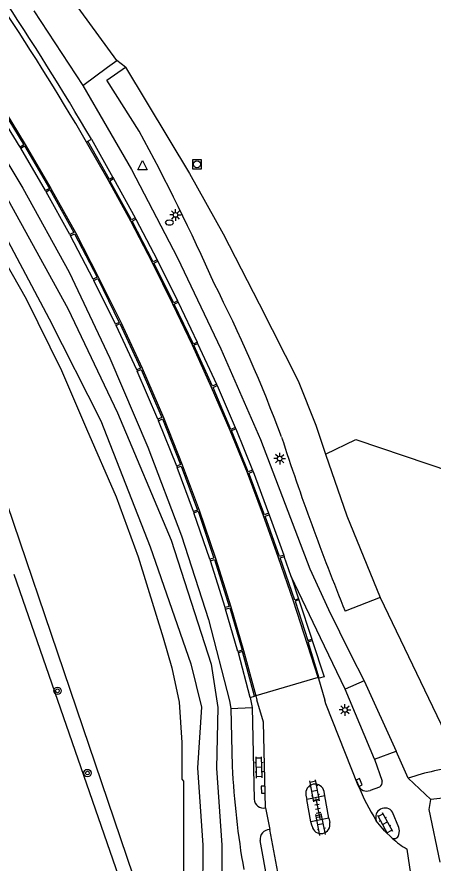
# Model space of a CAD drawing. Extents: x 133000 to 136000, y 400500 to 403500.
# Drawn here: x 133820.5 to 133865.4, y 400551.6 to 400643 of the extents above; entities that cross this region are included whole.
import ezdxf

# ---------------------------------------------------------------- set-up
doc = ezdxf.new("R2010")
doc.units = 0
for name, color, linetype in [('gg-afsc-erfafscheiding', 7, 'Continuous'), ('gg-knt-verharding', 7, 'Continuous'), ('gg-knt-verharding nz', 7, 'Continuous'), ('gg-kntw-greppel-droge sloot', 7, 'Continuous'), ('gt-grn-groengrens', 7, 'Continuous'), ('gt-grn-weggrens', 7, 'Continuous'), ('gt-grn-weggrens revisie', 7, 'Continuous'), ('gt-symb-boom', 7, 'Continuous'), ('gt-symb-brandkraan', 7, 'Continuous'), ('gt-symb-klinker verharding', 7, 'Continuous'), ('gt-symb-kolk', 7, 'Continuous'), ('gt-symb-lichtmast', 7, 'Continuous'), ('gt-symb-rioolschacht', 7, 'Continuous'), ('gt-symb-tegel verharding', 7, 'Continuous'), ('gt-symb-waterafsluiter', 7, 'Continuous')]:
    doc.layers.add(name, color=color, linetype=linetype)

# ---------------------------------------------------------------- blocks, each defined once
blk = doc.blocks.new('gt0-KL1')
at = {"layer": 'gt-symb-klinker verharding'}
for p, q in [((-1.15, 0.3), (1.15, 0.3)), ((-1, -0.3), (-1, 0.3)), ((-0.5, 0.3), (-0.5, 0.45)), ((0, -0.3), (0, 0.3)), ((0.5, 0.3), (0.5, 0.45)), ((1, -0.3), (1, 0.3)), ((-1.15, -0.3), (1.15, -0.3)), ((-0.5, -0.45), (-0.5, -0.3)), ((0.5, -0.45), (0.5, -0.3))]:
    blk.add_line(p, q, dxfattribs=at)
blk = doc.blocks.new('gt0-KOLK')
at = {"layer": 'gt-symb-kolk'}
blk.add_lwpolyline([(0, 0), (0.375, 0), (0.375, 0.4), (-0.375, 0.4), (-0.375, 0), (0, 0)], dxfattribs=at)
blk = doc.blocks.new('gt0-LMAST')
at = {"layer": 'gt-symb-lichtmast'}
for p, q in [((-0.182, 0.173), (-0.447, 0.438)), ((-0.005, 0.246), (-0.005, 0.621)), ((0.172, 0.173), (0.437, 0.438)), ((-0.255, -0.004), (-0.63, -0.004)), ((-0.182, -0.181), (-0.447, -0.446)), ((-0.005, -0.254), (-0.005, -0.629)), ((0.437, -0.446), (0.172, -0.181)), ((0.245, -0.004), (0.62, -0.004))]:
    blk.add_line(p, q, dxfattribs=at)
blk.add_circle((-0.005, -0.004), 0.25, dxfattribs=at)
blk = doc.blocks.new('gt0-TEG1')
at = {"layer": 'gt-symb-tegel verharding'}
for p, q in [((-1.125, 0), (1.125, 0)), ((-0.9, -0.25), (-0.9, 0.25)), ((-0.45, -0.25), (-0.45, 0.25)), ((0, -0.25), (0, 0.25)), ((0.45, -0.25), (0.45, 0.25)), ((0.9, -0.25), (0.9, 0.25))]:
    blk.add_line(p, q, dxfattribs=at)
blk = doc.blocks.new('gt0-BR')
at = {"layer": 'gt-symb-brandkraan'}
for centre, radius, start, end in [((-0.244, 0), 0.206, 107.56694, 252.43307), ((0.599, -2.664), 3, 106.89205, 107.56694), ((0, -0.691), 0.938, 73.10799, 106.89205), ((-0.599, -2.664), 3, 72.43309, 73.10799), ((0.244, 0), 0.206, 287.56695, 72.43309), ((0.599, 2.664), 3, 252.43307, 253.10797), ((0, 0.691), 0.938, 253.10797, 286.89206), ((-0.599, 2.664), 3, 286.89206, 287.56695)]:
    blk.add_arc(centre, radius, start, end, dxfattribs=at)
blk = doc.blocks.new('gt0-RS')
at = {"layer": 'gt-symb-rioolschacht'}
blk.add_lwpolyline([(-0.5, -0.5), (0.5, -0.5), (0.5, 0.5), (-0.5, 0.5)], close=True, dxfattribs=at)
blk.add_circle((0, 0), 0.375, dxfattribs=at)
blk = doc.blocks.new('gt0-WAFSL')
at = {"layer": 'gt-symb-waterafsluiter'}
for p, q in [((-0.5, -0.333), (0, 0.667)), ((0, 0.667), (0.5, -0.333)), ((0.5, -0.333), (-0.5, -0.333))]:
    blk.add_line(p, q, dxfattribs=at)
blk = doc.blocks.new('gt0-BOOM')
at = {"layer": 'gt-symb-boom'}
for radius in [0.4, 0.2]:
    blk.add_circle((0, 0), radius, dxfattribs=at)

msp = doc.modelspace()

# ---------------------------------------------------------------- linework, layer by layer
at = {"layer": 'gg-afsc-erfafscheiding'}
msp.add_lwpolyline([(133853.845, 400595.74), (133857.098, 400597.308), (133872.54, 400592.099), (133885.567, 400587.79)], dxfattribs=at)
at = {"layer": 'gg-knt-verharding'}
for p, q in [((133831.285, 400638.284), (133826.414, 400644.968)), ((133822.339, 400643.631), (133827.622, 400635.578)), ((133830.274, 400637.537), (133831.285, 400638.284)), ((133827.622, 400635.578), (133830.274, 400637.537)), ((133820.846, 400628.913), (133818.079, 400633.41)), ((133828.156, 400629.536), (133828.546, 400629.757)), ((133828.546, 400629.757), (133830.877, 400625.634)), ((133823.603, 400624.223), (133820.913, 400628.795)), ((133830.948, 400625.504), (133833.278, 400621.264)), ((133826.222, 400619.457), (133823.677, 400624.093)), ((133833.348, 400621.13), (133835.658, 400616.731)), ((133828.737, 400614.634), (133826.293, 400619.327)), ((133835.729, 400616.589), (133837.849, 400612.294)), ((133831.137, 400609.775), (133828.8, 400614.498)), ((133837.913, 400612.158), (133839.963, 400607.818)), ((133833.434, 400604.851), (133831.209, 400609.637)), ((133840.02, 400607.694), (133842.068, 400603.282)), ((133835.721, 400599.512), (133833.498, 400604.711)), ((133842.129, 400603.14), (133844.078, 400598.601)), ((133837.755, 400594.447), (133835.786, 400599.352)), ((133844.128, 400598.477), (133845.949, 400593.993)), ((133839.57, 400589.541), (133837.807, 400594.286)), ((133845.998, 400593.861), (133847.685, 400589.347)), ((133841.342, 400584.386), (133839.622, 400589.4)), ((133847.74, 400589.196), (133849.322, 400584.831)), ((133850.131, 400582.514), (133849.378, 400584.671)), ((133842.982, 400579.154), (133841.39, 400584.213)), ((133850.131, 400582.514), (133850.921, 400580.111)), ((133850.921, 400580.111), (133850.962, 400579.987)), ((133850.962, 400579.987), (133852.359, 400575.737)), ((133844.373, 400574.411), (133843.036, 400578.972)), ((133852.359, 400575.737), (133852.405, 400575.595)), ((133845.707, 400569.456), (133844.435, 400574.257)), ((133853.03, 400571.593), (133846.305, 400569.632)), ((133853.03, 400571.593), (133853.057, 400571.503)), ((133853.156, 400571.532), (133853.057, 400571.503)), ((133853.057, 400571.503), (133853.745, 400569.167)), ((133857.995, 400571.253), (133861.477, 400563.634)), ((133859.119, 400562.781), (133855.968, 400570.352)), ((133845.707, 400569.456), (133846.156, 400569.588)), ((133845.707, 400569.456), (133845.898, 400568.348)), ((133846.156, 400569.588), (133846.305, 400569.632)), ((133846.305, 400569.632), (133846.396, 400569.183)), ((133843.601, 400568.267), (133843.743, 400562.014)), ((133845.898, 400568.348), (133846.133, 400558.46)), ((133859.119, 400562.781), (133859.951, 400560.405)), ((133862.771, 400560.721), (133861.477, 400563.634)), ((133853.756, 400558.8), (133853.673, 400559.274)), ((133859.66, 400559.759), (133858.639, 400559.4)), ((133851.711, 400558.902), (133851.808, 400558.415)), ((133853.756, 400558.8), (133851.808, 400558.415)), ((133852.251, 400556.024), (133851.808, 400558.415)), ((133854.203, 400556.392), (133853.756, 400558.8)), ((133847.352, 400557.512), (133847.8, 400555.165)), ((133854.203, 400556.392), (133852.251, 400556.024)), ((133854.203, 400556.392), (133854.283, 400555.937)), ((133852.376, 400555.542), (133852.251, 400556.024)), ((133851.417, 400536.044), (133847.8, 400555.165)), ((133850.01, 400536.732), (133846.76, 400553.991)), ((133863.388, 400548.254), (133862.64, 400553.06))]:
    msp.add_line(p, q, dxfattribs=at)
for points in [[(133784.674, 400680.235), (133795.078, 400664.746), (133804.394, 400650.78), (133810.244, 400641.919), (133815.756, 400633.398), (133821.154, 400624.468), (133826.13, 400615.392), (133830.543, 400606.111), (133834.648, 400596.476), (133838.284, 400586.892), (133841.186, 400577.855), (133843.457, 400569.086), (133843.601, 400568.267)], [(133827.622, 400635.578), (133832.868, 400626.482), (133837.854, 400616.95), (133842.524, 400607.112), (133846.814, 400597.326), (133852.129, 400583.337), (133854.145, 400578.952), (133856.542, 400574.133), (133857.995, 400571.253)], [(133818.079, 400633.41), (133818.476, 400633.651), (133821.241, 400629.154), (133820.846, 400628.913)], [(133830.877, 400625.634), (133830.49, 400625.419), (133828.156, 400629.536)], [(133820.913, 400628.795), (133821.315, 400629.034), (133824.006, 400624.437), (133823.603, 400624.223)], [(133833.278, 400621.264), (133832.867, 400621.048), (133830.546, 400625.283), (133830.948, 400625.504)], [(133823.677, 400624.093), (133824.069, 400624.329), (133826.643, 400619.676), (133826.222, 400619.457)], [(133835.658, 400616.731), (133835.232, 400616.521), (133832.942, 400620.917), (133833.348, 400621.13)], [(133826.293, 400619.327), (133826.707, 400619.543), (133829.159, 400614.84), (133828.737, 400614.634)], [(133837.849, 400612.294), (133837.441, 400612.101), (133835.292, 400616.373), (133835.729, 400616.589)], [(133828.8, 400614.498), (133829.226, 400614.719), (133831.56, 400609.977), (133831.137, 400609.775)], [(133839.963, 400607.818), (133839.558, 400607.63), (133837.49, 400611.958), (133837.913, 400612.158)], [(133831.209, 400609.637), (133831.623, 400609.85), (133833.858, 400605.034), (133833.434, 400604.851)], [(133842.068, 400603.282), (133841.625, 400603.092), (133839.616, 400607.506), (133840.02, 400607.694)], [(133833.498, 400604.711), (133833.917, 400604.888), (133836.145, 400599.695), (133835.721, 400599.512)], [(133844.078, 400598.601), (133843.618, 400598.415), (133841.688, 400602.951), (133842.129, 400603.14)], [(133835.786, 400599.352), (133836.224, 400599.533), (133838.169, 400594.613), (133837.755, 400594.447)], [(133845.949, 400593.993), (133845.486, 400593.82), (133843.692, 400598.3), (133844.128, 400598.477)], [(133837.807, 400594.286), (133838.243, 400594.445), (133840.007, 400589.695), (133839.57, 400589.541)], [(133847.685, 400589.347), (133847.242, 400589.186), (133845.543, 400593.691), (133845.998, 400593.861)], [(133839.622, 400589.4), (133840.061, 400589.562), (133841.781, 400584.511), (133841.342, 400584.386)], [(133849.322, 400584.831), (133848.877, 400584.675), (133847.297, 400589.036), (133847.74, 400589.196)], [(133850.921, 400580.111), (133850.501, 400579.973), (133848.931, 400584.515), (133849.378, 400584.671)], [(133841.39, 400584.213), (133841.841, 400584.36), (133843.431, 400579.288), (133842.982, 400579.154)], [(133855.968, 400570.352), (133853.282, 400575.874), (133850.131, 400582.514)], [(133850.962, 400579.987), (133850.552, 400579.852), (133851.919, 400575.592), (133852.359, 400575.737)], [(133843.036, 400578.972), (133843.489, 400579.145), (133844.836, 400574.54), (133844.373, 400574.411)], [(133853.156, 400571.532), (133851.97, 400575.452), (133852.405, 400575.595)], [(133852.405, 400575.595), (133853.689, 400571.689), (133853.156, 400571.532)], [(133846.156, 400569.588), (133844.873, 400574.396), (133844.435, 400574.257)], [(133847.352, 400557.512), (133847.133, 400566.765), (133846.396, 400569.183)], [(133857.354, 400559.946), (133853.859, 400568.752), (133853.745, 400569.167)], [(133866.226, 400551.659), (133865.024, 400557.331), (133865.213, 400558.408)], [(133861.751, 400554.639), (133861.832, 400555.02), (133861.753, 400555.402), (133861.082, 400557.063)], [(133861.041, 400554.238), (133860.191, 400555.047), (133859.317, 400556.134)]]:
    msp.add_lwpolyline(points, dxfattribs=at)
for centre, radius, start, end in [((133936.334, 400566.797), 92.715, 182.95718, 189.90674), ((133870.832, 400537.22), 24.845, 95.42108, 108.93274), ((133852.691, 400559.091), 0.998, 100.7568, 190.91902), ((133852.691, 400559.091), 0.998, 10.55399, 100.76273), ((133859.338, 400560.293), 0.623, 301.11998, 10.38028), ((133878.32, 400568.331), 22.581, 201.7983, 212.69435), ((133858.268, 400560.312), 0.985, 201.8444, 292.11406), ((133847.133, 400558.488), 1, 181.58035, 282.67619), ((133871.199, 400516.526), 42.308, 77.22283, 98.13421), ((133860.252, 400556.498), 1.004, 34.26832, 201.25144), ((133853.335, 400555.712), 0.974, 190.04894, 281.70678), ((133853.335, 400555.712), 0.974, 281.70059, 13.37589), ((133847.804, 400554.114), 1.051, 90.19337, 186.73371), ((133861.242, 400554.711), 0.514, 246.94346, 351.97108), ((133867.436, 400561.245), 9.487, 227.61199, 239.62908)]:
    msp.add_arc(centre, radius, start, end, dxfattribs=at)
at = {"layer": 'gg-knt-verharding nz'}
for p, q in [((133828.03, 400629.458), (133828.156, 400629.536)), ((133820.846, 400628.913), (133820.913, 400628.795)), ((133830.877, 400625.634), (133830.948, 400625.504)), ((133823.603, 400624.223), (133823.677, 400624.093)), ((133833.278, 400621.264), (133833.348, 400621.13)), ((133826.222, 400619.457), (133826.293, 400619.327)), ((133835.658, 400616.731), (133835.729, 400616.589)), ((133828.737, 400614.634), (133828.8, 400614.498)), ((133837.849, 400612.294), (133837.913, 400612.158)), ((133831.137, 400609.775), (133831.209, 400609.637)), ((133839.963, 400607.818), (133840.02, 400607.694)), ((133833.434, 400604.851), (133833.498, 400604.711)), ((133842.068, 400603.282), (133842.129, 400603.14)), ((133835.721, 400599.512), (133835.786, 400599.352)), ((133844.078, 400598.601), (133844.128, 400598.477)), ((133837.755, 400594.447), (133837.807, 400594.286)), ((133845.949, 400593.993), (133845.998, 400593.861)), ((133839.57, 400589.541), (133839.622, 400589.4)), ((133847.685, 400589.347), (133847.74, 400589.196)), ((133849.322, 400584.831), (133849.378, 400584.671)), ((133841.342, 400584.386), (133841.39, 400584.213)), ((133843.036, 400578.972), (133842.982, 400579.154)), ((133844.373, 400574.411), (133844.435, 400574.257))]:
    msp.add_line(p, q, dxfattribs=at)
for points in [[(133790.054, 400676.764), (133806.683, 400651.919), (133815.701, 400638.328), (133818.581, 400633.766), (133821.399, 400629.178), (133824.165, 400624.446), (133826.812, 400619.68), (133829.323, 400614.839), (133831.712, 400609.992), (133834.033, 400605.034), (133836.317, 400599.698), (133838.348, 400594.593), (133840.168, 400589.678), (133841.944, 400584.481), (133843.589, 400579.251), (133844.978, 400574.51), (133846.305, 400569.632)], [(133853.03, 400571.593), (133850.384, 400579.856), (133848.757, 400584.546), (133847.144, 400589.062), (133845.388, 400593.715), (133843.535, 400598.301), (133841.517, 400602.953), (133839.48, 400607.506), (133837.338, 400611.951), (133835.131, 400616.401), (133832.792, 400620.909), (133830.379, 400625.303), (133828.03, 400629.458)]]:
    msp.add_lwpolyline(points, dxfattribs=at)
for centre, radius, start, end in [((133552.168, 400467.427), 319.928, 30.42837, 33.74882), ((133568.568, 400477.884), 301.088, 30.29244, 33.82817)]:
    msp.add_arc(centre, radius, start, end, dxfattribs=at)
at = {"layer": 'gg-kntw-greppel-droge sloot'}
msp.add_line((133859.73, 400580.242), (133855.954, 400578.777), dxfattribs=at)
for points in [[(133833.704, 400630.646), (133830.228, 400636.133), (133832.217, 400637.535)], [(133832.217, 400637.535), (133839.145, 400626.075), (133842.792, 400619.525), (133846.678, 400611.974), (133850.859, 400603.642), (133852.771, 400598.858), (133853.845, 400595.74)], [(133815.981, 400625.372), (133823.988, 400610.354), (133829.558, 400599.348), (133834.898, 400585.715), (133839.268, 400573.096), (133840.434, 400568.391), (133839.988, 400561.841), (133840.581, 400553.482), (133840.559, 400548.012)], [(133818.311, 400625.403), (133826, 400611.48), (133831.352, 400600.192), (133837.154, 400586.424), (133841.482, 400573.031), (133842.196, 400568.363), (133842.056, 400561.794), (133842.641, 400553.475), (133842.617, 400547.415)], [(133853.845, 400595.74), (133856.143, 400589.065), (133859.73, 400580.242)]]:
    msp.add_lwpolyline(points, dxfattribs=at)
for centre, radius, start, end in [((133624.557, 400517.443), 237.818, 23.99678, 28.42495), ((133698.204, 400541.331), 161.027, 20.4485, 26.89004), ((134097.502, 400677.653), 261.002, 197.86415, 202.26143)]:
    msp.add_arc(centre, radius, start, end, dxfattribs=at)
at = {"layer": 'gt-grn-groengrens'}
for p, q in [((133832.217, 400637.535), (133831.285, 400638.284)), ((133859.73, 400580.242), (133868.485, 400561.954))]:
    msp.add_line(p, q, dxfattribs=at)
for points in [[(133808.748, 400621.835), (133814.615, 400624.656), (133815.558, 400622.929), (133821.482, 400612.502), (133825.299, 400604.784), (133828.014, 400598.464), (133831.209, 400591.121), (133833.589, 400584.639), (133836.303, 400575.871), (133837.245, 400572.661), (133838.016, 400568.923), (133838.326, 400564.566), (133838.326, 400560.618), (133838.486, 400560.413), (133838.486, 400550.19), (133838.681, 400549.693), (133838.74, 400549.213), (133833.728, 400548.219), (133811.287, 400614.354), (133811.416, 400614.843), (133811.104, 400614.892), (133808.748, 400621.835)], [(133820.157, 400582.782), (133832.73, 400546.492), (133832.792, 400546.504)]]:
    msp.add_lwpolyline(points, dxfattribs=at)
at = {"layer": 'gt-grn-weggrens'}
for p, q in [((133859.119, 400562.781), (133861.477, 400563.634)), ((133865.213, 400558.408), (133862.771, 400560.721))]:
    msp.add_line(p, q, dxfattribs=at)
at = {"layer": 'gt-grn-weggrens revisie'}
for p, q in [((133857.995, 400571.253), (133855.968, 400570.352)), ((133843.601, 400568.267), (133845.898, 400568.348))]:
    msp.add_line(p, q, dxfattribs=at)

# ---------------------------------------------------------------- block references
at = {"layer": 'gt-symb-boom'}
for p in [(133824.88, 400570.164), (133828.115, 400561.278)]:
    msp.add_blockref('gt0-BOOM', p, dxfattribs=at)
at = {"layer": 'gt-symb-brandkraan'}
msp.add_blockref('gt0-BR', (133836.978, 400620.76), dxfattribs=at)
at = {"layer": 'gt-symb-klinker verharding'}
for p, rotation in [((133846.654, 400561.89), 91.4893547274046), ((133852.655, 400559.35), 100.89418298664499), ((133853.299, 400555.725), 100.89418298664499), ((133860.251, 400555.857), -61.51299286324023)]:
    msp.add_blockref('gt0-KL1', p, dxfattribs=dict(at, rotation=rotation))
at = {"layer": 'gt-symb-kolk'}
for p, rotation in [((133857.285, 400560.173), -66.53799977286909), ((133847.305, 400559.479), 91.35585997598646)]:
    msp.add_blockref('gt0-KOLK', p, dxfattribs=dict(at, rotation=rotation))
at = {"layer": 'gt-symb-lichtmast'}
for p in [(133837.634, 400621.587), (133848.885, 400595.255), (133855.93, 400568.106)]:
    msp.add_blockref('gt0-LMAST', p, dxfattribs=at)
at = {"layer": 'gt-symb-rioolschacht'}
msp.add_blockref('gt0-RS', (133839.948, 400627.052), dxfattribs=at)
at = {"layer": 'gt-symb-tegel verharding', "rotation": -79.34163849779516}
msp.add_blockref('gt0-TEG1', (133852.998, 400557.439), dxfattribs=at)
at = {"layer": 'gt-symb-waterafsluiter'}
msp.add_blockref('gt0-WAFSL', (133834.064, 400626.78), dxfattribs=at)

doc.saveas('drawing.dxf')
